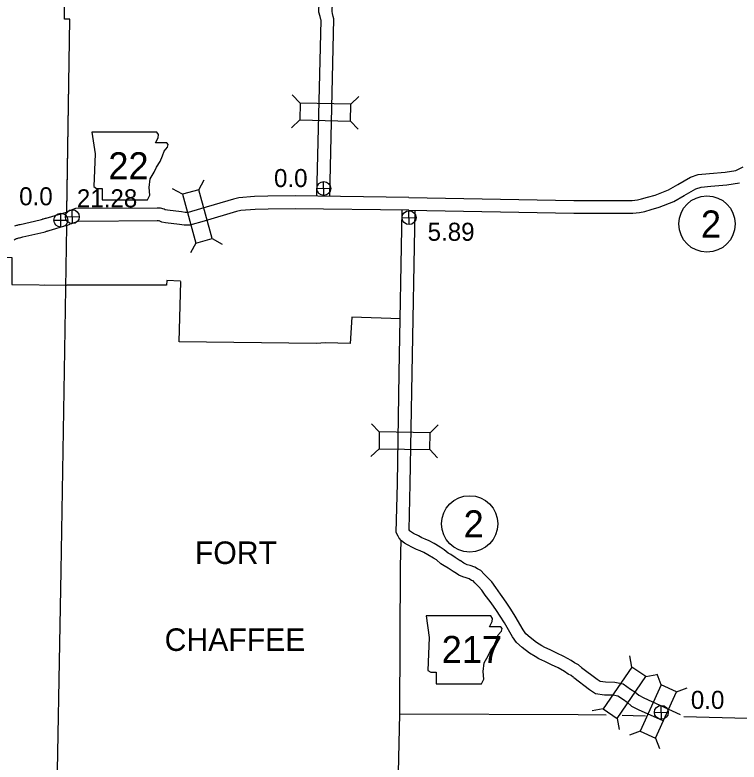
# Model space of a CAD drawing. Extents: x -939622 to -934245, y 1383184 to 1385301.
# Drawn here: x -936292.3 to -936241.4, y 1384498.1 to 1384550.6 of the extents above; entities that cross this region are included whole.
import ezdxf

# ---------------------------------------------------------------- set-up
doc = ezdxf.new("R2010")
doc.units = 0
for name, color, linetype in [('Level 10', 7, 'Continuous'), ('Level 2', 7, 'Continuous'), ('Level 20', 7, 'Continuous'), ('Level 21', 7, 'Continuous'), ('Level 25', 7, 'Continuous'), ('Level 26', 7, 'Continuous'), ('Level 27', 7, 'Continuous'), ('Level 7', 7, 'Continuous')]:
    doc.layers.add(name, color=color, linetype=linetype)

msp = doc.modelspace()

# ---------------------------------------------------------------- linework, layer by layer
at = {"layer": 'Level 10'}
for points in [[(-936271.072, 1384537.878), (-936270.783, 1384550.223), (-936270.793, 1384550.262), (-936270.844, 1384550.478), (-936270.931, 1384550.796), (-936270.864, 1384552.806), (-936270.796, 1384557.88)], [(-936270.173, 1384537.861), (-936269.88, 1384550.326), (-936269.919, 1384550.478), (-936269.972, 1384550.7), (-936270.011, 1384550.843), (-936269.932, 1384552.629), (-936269.952, 1384552.779), (-936269.964, 1384552.808), (-936269.896, 1384557.88)], [(-936253.025, 1384537.559), (-936248.929, 1384537.555), (-936248.559, 1384537.591), (-936248.267, 1384537.659), (-936247.844, 1384537.784), (-936247.319, 1384537.939), (-936246.381, 1384538.294), (-936245.729, 1384538.68), (-936244.832, 1384539.185), (-936244.279, 1384539.382), (-936243.487, 1384539.448), (-936242.392, 1384539.551), (-936241.655, 1384539.668), (-936241.131, 1384539.908)], [(-936253.026, 1384536.659), (-936248.886, 1384536.655), (-936248.413, 1384536.701), (-936248.037, 1384536.789), (-936247.59, 1384536.92), (-936247.031, 1384537.085), (-936245.989, 1384537.48), (-936245.279, 1384537.9), (-936244.457, 1384538.363), (-936244.087, 1384538.495), (-936243.408, 1384538.552), (-936242.279, 1384538.658), (-936241.392, 1384538.799)], [(-936264.612, 1384537.764), (-936272.607, 1384537.875), (-936274.515, 1384537.852), (-936275.455, 1384537.827), (-936276.559, 1384537.735), (-936276.942, 1384537.65), (-936279.239, 1384536.964), (-936280.124, 1384536.719), (-936280.321, 1384536.717), (-936280.587, 1384536.762), (-936281.578, 1384536.88), (-936281.724, 1384536.908), (-936281.811, 1384536.939), (-936282.047, 1384537.02), (-936282.303, 1384537.018)], [(-936264.61, 1384537.764), (-936253.017, 1384537.559)], [(-936282.123, 1384537.02), (-936288.024, 1384536.986), (-936288.69, 1384536.734)], [(-936264.625, 1384536.864), (-936272.608, 1384536.975), (-936274.497, 1384536.952), (-936275.405, 1384536.928), (-936276.424, 1384536.843), (-936276.715, 1384536.778), (-936278.99, 1384536.099), (-936279.998, 1384535.82), (-936280.393, 1384535.817), (-936280.714, 1384535.87), (-936281.717, 1384535.99), (-936281.96, 1384536.037), (-936282.107, 1384536.089), (-936282.194, 1384536.119), (-936282.297, 1384536.118)], [(-936261.501, 1384511.491), (-936261.841, 1384511.714), (-936262.125, 1384511.894), (-936262.361, 1384512.02), (-936262.672, 1384512.294), (-936262.886, 1384512.431), (-936263.282, 1384512.666), (-936263.559, 1384512.816), (-936263.828, 1384512.925), (-936264.084, 1384513.039), (-936264.352, 1384513.178), (-936264.716, 1384513.363), (-936264.917, 1384513.479), (-936265.131, 1384513.628), (-936265.289, 1384513.835), (-936265.375, 1384513.972), (-936265.495, 1384514.231), (-936265.42, 1384517.673), (-936265.284, 1384525.43), (-936265.077, 1384536.861)], [(-936264.626, 1384536.864), (-936253.033, 1384536.66)], [(-936261.008, 1384512.244), (-936261.354, 1384512.471), (-936261.671, 1384512.671), (-936261.844, 1384512.764), (-936262.128, 1384513.014), (-936262.413, 1384513.198), (-936262.839, 1384513.449), (-936263.175, 1384513.631), (-936263.475, 1384513.753), (-936263.693, 1384513.85), (-936263.941, 1384513.979), (-936264.286, 1384514.154), (-936264.434, 1384514.24), (-936264.502, 1384514.287), (-936264.549, 1384514.349), (-936264.583, 1384514.403), (-936264.591, 1384514.42), (-936264.52, 1384517.655), (-936264.384, 1384525.414), (-936264.177, 1384536.861)], [(-936292.302, 1384535.775), (-936292.23, 1384535.793), (-936292.159, 1384535.811), (-936292.108, 1384535.822), (-936292.066, 1384535.837), (-936291.987, 1384535.857), (-936291.923, 1384535.87), (-936290.504, 1384536.197), (-936290.418, 1384536.225), (-936290.359, 1384536.241), (-936290.321, 1384536.253), (-936290.281, 1384536.264), (-936290.215, 1384536.286), (-936290.137, 1384536.305), (-936290.099, 1384536.312), (-936288.66, 1384536.744)], [(-936292.347, 1384534.798), (-936292.264, 1384534.839), (-936292.221, 1384534.855), (-936292.163, 1384534.88), (-936292.151, 1384534.884), (-936292.121, 1384534.891), (-936292.071, 1384534.905), (-936292.006, 1384534.922), (-936291.957, 1384534.934), (-936291.864, 1384534.953), (-936291.805, 1384534.974), (-936291.788, 1384534.979), (-936291.733, 1384534.99), (-936290.264, 1384535.329), (-936290.164, 1384535.362), (-936290.111, 1384535.376), (-936290.071, 1384535.388), (-936290.021, 1384535.401), (-936289.962, 1384535.421), (-936289.944, 1384535.426), (-936289.886, 1384535.437), (-936288.649, 1384535.808)], [(-936288.667, 1384535.802), (-936288.401, 1384535.882)], [(-936282.118, 1384536.12), (-936287.857, 1384536.087), (-936288.372, 1384535.892)], [(-936252.463, 1384504.727), (-936252.705, 1384504.934), (-936252.965, 1384505.062), (-936253.211, 1384505.23), (-936253.716, 1384505.517), (-936254.207, 1384505.74), (-936254.688, 1384505.975), (-936255.06, 1384506.136), (-936255.266, 1384506.271), (-936255.635, 1384506.495), (-936256.08, 1384506.838), (-936256.385, 1384507.103), (-936256.577, 1384507.383), (-936257.134, 1384508.349), (-936257.447, 1384508.841), (-936257.728, 1384509.259), (-936257.945, 1384509.559), (-936258.18, 1384509.895), (-936258.514, 1384510.352), (-936258.79, 1384510.75), (-936259.074, 1384511.049), (-936259.332, 1384511.306), (-936259.555, 1384511.559), (-936259.786, 1384511.663), (-936259.987, 1384511.782), (-936260.309, 1384511.899), (-936260.524, 1384511.963), (-936260.665, 1384512.017), (-936260.74, 1384512.075), (-936261.014, 1384512.248)], [(-936253.049, 1384504.044), (-936253.204, 1384504.177), (-936253.418, 1384504.282), (-936253.688, 1384504.466), (-936254.126, 1384504.715), (-936254.59, 1384504.926), (-936255.064, 1384505.157), (-936255.489, 1384505.341), (-936255.746, 1384505.51), (-936256.145, 1384505.751), (-936256.651, 1384506.142), (-936257.061, 1384506.499), (-936257.339, 1384506.902), (-936257.904, 1384507.882), (-936258.2, 1384508.348), (-936258.467, 1384508.744), (-936258.678, 1384509.037), (-936258.912, 1384509.371), (-936259.247, 1384509.83), (-936259.49, 1384510.18), (-936259.717, 1384510.42), (-936259.988, 1384510.689), (-936260.102, 1384510.819), (-936260.201, 1384510.863), (-936260.373, 1384510.965), (-936260.591, 1384511.044), (-936260.813, 1384511.11), (-936261.111, 1384511.223), (-936261.258, 1384511.338), (-936261.494, 1384511.487)], [(-936252.486, 1384504.745), (-936251.396, 1384503.926), (-936251.171, 1384503.779), (-936250.793, 1384503.725), (-936250.153, 1384503.719), (-936249.555, 1384503.581), (-936249.041, 1384503.226), (-936248.73, 1384503.023), (-936248.457, 1384502.784), (-936248.109, 1384502.608), (-936245.543, 1384501.446)], [(-936253.026, 1384504.025), (-936251.913, 1384503.189), (-936251.497, 1384502.917), (-936250.861, 1384502.825), (-936250.259, 1384502.82), (-936249.925, 1384502.743), (-936249.544, 1384502.479), (-936249.275, 1384502.304), (-936248.964, 1384502.032), (-936248.498, 1384501.796), (-936246.78, 1384501.018)]]:
    msp.add_lwpolyline(points, dxfattribs=at)
at = {"layer": 'Level 2'}
for points in [[(-936288.634, 1384536.726), (-936288.431, 1384550.291), (-936288.807, 1384550.297), (-936288.732, 1384556.836)], [(-936288.634, 1384536.774), (-936288.431, 1384550.291), (-936288.807, 1384550.297), (-936288.733, 1384556.817)], [(-936289.027, 1384511.532), (-936288.802, 1384525.585), (-936288.649, 1384535.758)], [(-936289.027, 1384511.532), (-936288.802, 1384525.585), (-936288.649, 1384535.746)], [(-936265.468, 1384491.995), (-936273.408, 1384492.204), (-936273.619, 1384484.093), (-936281.576, 1384484.253), (-936281.364, 1384492.277), (-936289.38, 1384492.364), (-936289.027, 1384511.532)], [(-936265.468, 1384491.995), (-936273.408, 1384492.204), (-936273.619, 1384484.093), (-936281.576, 1384484.253), (-936281.364, 1384492.277), (-936289.38, 1384492.364), (-936289.027, 1384511.532)], [(-936265.387, 1384495.268), (-936265.253, 1384501.484), (-936252.724, 1384501.444)], [(-936252.724, 1384501.444), (-936250.747, 1384501.407)], [(-936249.635, 1384501.386), (-936248.846, 1384501.371), (-936247.985, 1384501.351)], [(-936245.302, 1384501.288), (-936240.826, 1384501.184), (-936232.764, 1384501.166), (-936225.326, 1384501.136)]]:
    msp.add_lwpolyline(points, dxfattribs=at)
at = {"layer": 'Level 20'}
for p, q in [((-936272.252, 1384544.402), (-936272.798, 1384544.975)), ((-936268.689, 1384544.319), (-936268.116, 1384544.865)), ((-936272.28, 1384543.214), (-936272.853, 1384542.668)), ((-936268.717, 1384543.131), (-936268.17, 1384542.558)), ((-936279.374, 1384538.309), (-936278.983, 1384538.998)), ((-936280.519, 1384537.992), (-936281.208, 1384538.382)), ((-936278.423, 1384534.874), (-936277.734, 1384534.483)), ((-936279.568, 1384534.557), (-936279.958, 1384533.868)), ((-936266.689, 1384521.298), (-936267.239, 1384521.868)), ((-936263.125, 1384521.236), (-936262.555, 1384521.786)), ((-936266.709, 1384520.111), (-936267.279, 1384519.56)), ((-936263.146, 1384520.048), (-936262.596, 1384519.478)), ((-936248.938, 1384504.774), (-936249.08, 1384505.554)), ((-936247.961, 1384504.099), (-936247.182, 1384504.241)), ((-936246.891, 1384503.518), (-936247.17, 1384504.26)), ((-936245.808, 1384503.028), (-936245.067, 1384503.307)), ((-936250.965, 1384501.843), (-936251.744, 1384501.701)), ((-936249.988, 1384501.167), (-936249.846, 1384500.388)), ((-936248.361, 1384500.272), (-936249.102, 1384499.993)), ((-936247.279, 1384499.782), (-936246.999, 1384499.041))]:
    msp.add_line(p, q, dxfattribs=at)
for points in [[(-936268.689, 1384544.319), (-936272.252, 1384544.402), (-936272.28, 1384543.214), (-936268.717, 1384543.131)], [(-936280.519, 1384537.992), (-936279.568, 1384534.557), (-936278.423, 1384534.874), (-936279.374, 1384538.309)], [(-936263.125, 1384521.236), (-936266.689, 1384521.298), (-936266.709, 1384520.111), (-936263.146, 1384520.048)], [(-936248.938, 1384504.774), (-936250.965, 1384501.843), (-936249.988, 1384501.167), (-936247.961, 1384504.099)], [(-936246.891, 1384503.518), (-936248.361, 1384500.272), (-936247.279, 1384499.782), (-936245.808, 1384503.028)]]:
    msp.add_lwpolyline(points, close=True, dxfattribs=at)
at = {"layer": 'Level 21'}
for points in [[(-936286.875, 1384542.365), (-936286.646, 1384540.842), (-936286.748, 1384538.533), (-936286.545, 1384538.406), (-936286.164, 1384538.406), (-936286.164, 1384537.594), (-936282.967, 1384537.594), (-936282.815, 1384537.924), (-936282.865, 1384538.457), (-936282.789, 1384539.066), (-936282.51, 1384539.548), (-936282.332, 1384539.903), (-936282.079, 1384540.284), (-936281.926, 1384540.69), (-936281.8, 1384541.02), (-936281.571, 1384541.299), (-936281.52, 1384541.477), (-936281.622, 1384541.604), (-936282.409, 1384541.604), (-936282.231, 1384541.959), (-936282.206, 1384542.187), (-936282.311, 1384542.363)], [(-936263.408, 1384508.369), (-936263.18, 1384506.846), (-936263.282, 1384504.537), (-936263.079, 1384504.41), (-936262.698, 1384504.41), (-936262.698, 1384503.598), (-936259.5, 1384503.598), (-936259.348, 1384503.928), (-936259.399, 1384504.461), (-936259.323, 1384505.07), (-936259.044, 1384505.552), (-936258.866, 1384505.907), (-936258.612, 1384506.288), (-936258.46, 1384506.694), (-936258.333, 1384507.024), (-936258.105, 1384507.303), (-936258.054, 1384507.48), (-936258.155, 1384507.607), (-936258.942, 1384507.607), (-936258.764, 1384507.963), (-936258.739, 1384508.191), (-936258.844, 1384508.366)]]:
    msp.add_lwpolyline(points, close=True, dxfattribs=at)
at = {"layer": 'Level 26'}
for p, q in [((-936271.08, 1384538.386), (-936270.104, 1384538.408)), ((-936270.581, 1384537.909), (-936270.603, 1384538.885)), ((-936288.24, 1384535.925), (-936288.262, 1384536.902)), ((-936264.586, 1384535.86), (-936264.609, 1384536.837)), ((-936289.062, 1384535.684), (-936289.062, 1384536.659)), ((-936288.739, 1384536.402), (-936287.763, 1384536.425)), ((-936265.086, 1384536.337), (-936264.11, 1384536.36)), ((-936289.55, 1384536.171), (-936288.575, 1384536.171)), ((-936246.863, 1384501.103), (-936246.885, 1384502.079)), ((-936247.362, 1384501.58), (-936246.386, 1384501.603))]:
    msp.add_line(p, q, dxfattribs=at)
for centre, radius in [((-936270.592, 1384538.397), 0.488), ((-936288.251, 1384536.413), 0.488), ((-936264.598, 1384536.349), 0.488), ((-936289.062, 1384536.171), 0.487), ((-936246.874, 1384501.591), 0.488)]:
    msp.add_circle(centre, radius, dxfattribs=at)
at = {"layer": 'Level 27'}
for centre in [(-936243.669, 1384535.902), (-936260.34, 1384514.829)]:
    msp.add_circle(centre, 1.98, dxfattribs=at)
at = {"layer": 'Level 7'}
for points in [[(-936295.426, 1384533.577), (-936292.491, 1384533.542), (-936292.497, 1384531.649), (-936288.629, 1384531.604)], [(-936290.176, 1384531.622), (-936288.629, 1384531.604)], [(-936280.657, 1384531.882), (-936281.608, 1384531.941), (-936281.635, 1384531.599), (-936288.629, 1384531.604)], [(-936280.744, 1384527.624), (-936280.636, 1384531.864)], [(-936265.203, 1384529.24), (-936268.629, 1384529.354), (-936268.736, 1384527.501), (-936270.477, 1384527.543), (-936271.134, 1384527.508), (-936280.744, 1384527.626)], [(-936265.194, 1384511.835), (-936265.158, 1384513.697)], [(-936265.253, 1384501.484), (-936265.194, 1384511.835)]]:
    msp.add_lwpolyline(points, dxfattribs=at)

# ---------------------------------------------------------------- texts
at = {"layer": 'Level 21'}
for s, p in [('22', (-936285.722, 1384539.042)), ('217', (-936262.306, 1384505.055))]:
    msp.add_text(s, height=1.9008, dxfattribs=at).set_placement(p)
at = {"layer": 'Level 25'}
for s, p in [('0.0', (-936274.086, 1384538.497)), ('0.0', (-936291.987, 1384537.216)), ('21.28', (-936287.932, 1384537.074)), ('5.89', (-936263.294, 1384534.723)), ('0.0', (-936244.803, 1384501.832))]:
    msp.add_text(s, height=1.2672, dxfattribs=at).set_placement(p)
at = {"layer": 'Level 27'}
for p in [(-936244.094, 1384534.951), (-936260.765, 1384513.879)]:
    msp.add_text('2', height=1.901, dxfattribs=at).set_placement(p)
at = {"layer": 'Level 7'}
for s, p in [('FORT', (-936279.643, 1384512.011)), ('CHAFFEE', (-936281.768, 1384505.904))]:
    msp.add_text(s, height=1.584, dxfattribs=at).set_placement(p)

doc.saveas('drawing.dxf')
